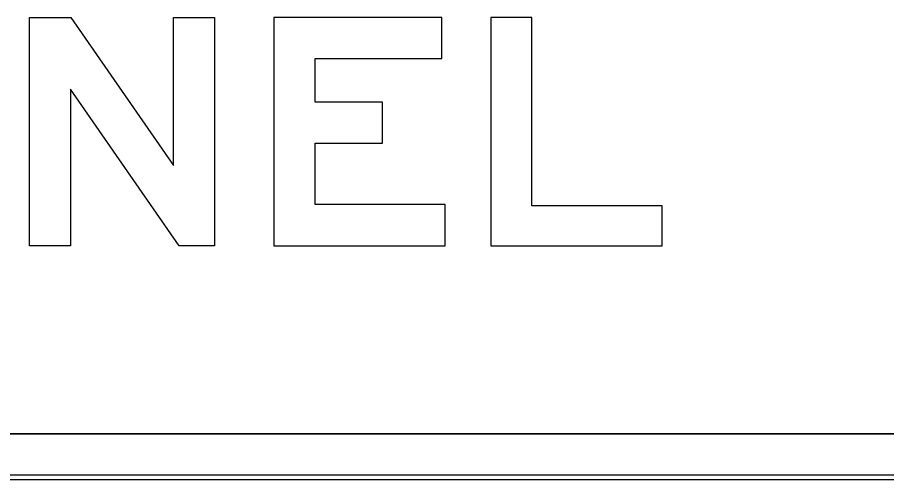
# Model space of a CAD drawing. Extents: x 1806251 to 1809821, y 414895 to 422886.
# Drawn here: x 1809677.2987 to 1809677.6793, y 414941.811 to 414942.0135 of the extents above; entities that cross this region are included whole.
import ezdxf

# ---------------------------------------------------------------- set-up
doc = ezdxf.new("R2010")
doc.units = 0
for name, color, linetype in [('GSBWFILL', 7, 'Continuous'), ('GSCOLORFILL', 7, 'Continuous'), ('GSOUTLINE', 7, 'Continuous')]:
    doc.layers.add(name, color=color, linetype=linetype)

msp = doc.modelspace()

# ---------------------------------------------------------------- linework, layer by layer
at = {"layer": 'GSBWFILL'}
for p, q in [((1809678.196, 414941.831), (1809676.9952, 414941.831)), ((1809676.9952, 414941.811), (1809678.196, 414941.811))]:
    msp.add_line(p, q, dxfattribs=at)
for points in [[(1809677.38501, 414942.01346), (1809677.38501, 414941.91346), (1809677.36951, 414941.91346), (1809677.32201, 414941.98196), (1809677.32201, 414941.91346), (1809677.30402, 414941.91346), (1809677.30402, 414942.01346), (1809677.32208, 414942.01346), (1809677.36701, 414941.94865), (1809677.36701, 414942.01346)], [(1809677.48601, 414941.93146), (1809677.42901, 414941.93146), (1809677.42901, 414941.95835), (1809677.45851, 414941.95835), (1809677.45851, 414941.97635), (1809677.42901, 414941.97635), (1809677.42901, 414941.99546), (1809677.48451, 414941.99546), (1809677.48451, 414942.01346), (1809677.41102, 414942.01346), (1809677.41102, 414941.91346), (1809677.48601, 414941.91346)], [(1809677.58101, 414941.91346), (1809677.58101, 414941.93096), (1809677.52401, 414941.93096), (1809677.52401, 414942.01346), (1809677.50602, 414942.01346), (1809677.50602, 414941.91346)]]:
    msp.add_lwpolyline(points, close=True, dxfattribs=at)
at = {"layer": 'GSCOLORFILL'}
for p, q in [((1809678.196, 414941.831), (1809676.9952, 414941.831)), ((1809678.196, 414941.813), (1809676.99502, 414941.813)), ((1809676.995, 414941.811), (1809678.196, 414941.811)), ((1809676.99502, 414941.811), (1809678.196, 414941.811)), ((1809676.9952, 414941.811), (1809678.196, 414941.811))]:
    msp.add_line(p, q, dxfattribs=at)
for points in [[(1809677.38501, 414942.01346), (1809677.38501, 414941.91346), (1809677.36951, 414941.91346), (1809677.32201, 414941.98196), (1809677.32201, 414941.91346), (1809677.30402, 414941.91346), (1809677.30402, 414942.01346), (1809677.32208, 414942.01346), (1809677.36701, 414941.94865), (1809677.36701, 414942.01346)], [(1809677.48601, 414941.93146), (1809677.42901, 414941.93146), (1809677.42901, 414941.95835), (1809677.45851, 414941.95835), (1809677.45851, 414941.97635), (1809677.42901, 414941.97635), (1809677.42901, 414941.99546), (1809677.48451, 414941.99546), (1809677.48451, 414942.01346), (1809677.41102, 414942.01346), (1809677.41102, 414941.91346), (1809677.48601, 414941.91346)], [(1809677.58101, 414941.91346), (1809677.58101, 414941.93096), (1809677.52401, 414941.93096), (1809677.52401, 414942.01346), (1809677.50602, 414942.01346), (1809677.50602, 414941.91346)]]:
    msp.add_lwpolyline(points, close=True, dxfattribs=at)
at = {"layer": 'GSOUTLINE'}
for p, q in [((1809676.995, 414941.831), (1809678.196, 414941.831)), ((1809676.995, 414941.811), (1809678.196, 414941.811))]:
    msp.add_line(p, q, dxfattribs=at)
for points in [[(1809677.38501, 414942.01346), (1809677.38501, 414941.91346), (1809677.36951, 414941.91346), (1809677.32201, 414941.98196), (1809677.32201, 414941.91346), (1809677.30402, 414941.91346), (1809677.30402, 414942.01346), (1809677.32208, 414942.01346), (1809677.36701, 414941.94865), (1809677.36701, 414942.01346)], [(1809677.48601, 414941.93146), (1809677.42901, 414941.93146), (1809677.42901, 414941.95835), (1809677.45851, 414941.95835), (1809677.45851, 414941.97635), (1809677.42901, 414941.97635), (1809677.42901, 414941.99546), (1809677.48451, 414941.99546), (1809677.48451, 414942.01346), (1809677.41102, 414942.01346), (1809677.41102, 414941.91346), (1809677.48601, 414941.91346)], [(1809677.58101, 414941.91346), (1809677.58101, 414941.93096), (1809677.52401, 414941.93096), (1809677.52401, 414942.01346), (1809677.50602, 414942.01346), (1809677.50602, 414941.91346)]]:
    msp.add_lwpolyline(points, close=True, dxfattribs=at)

doc.saveas('drawing.dxf')
